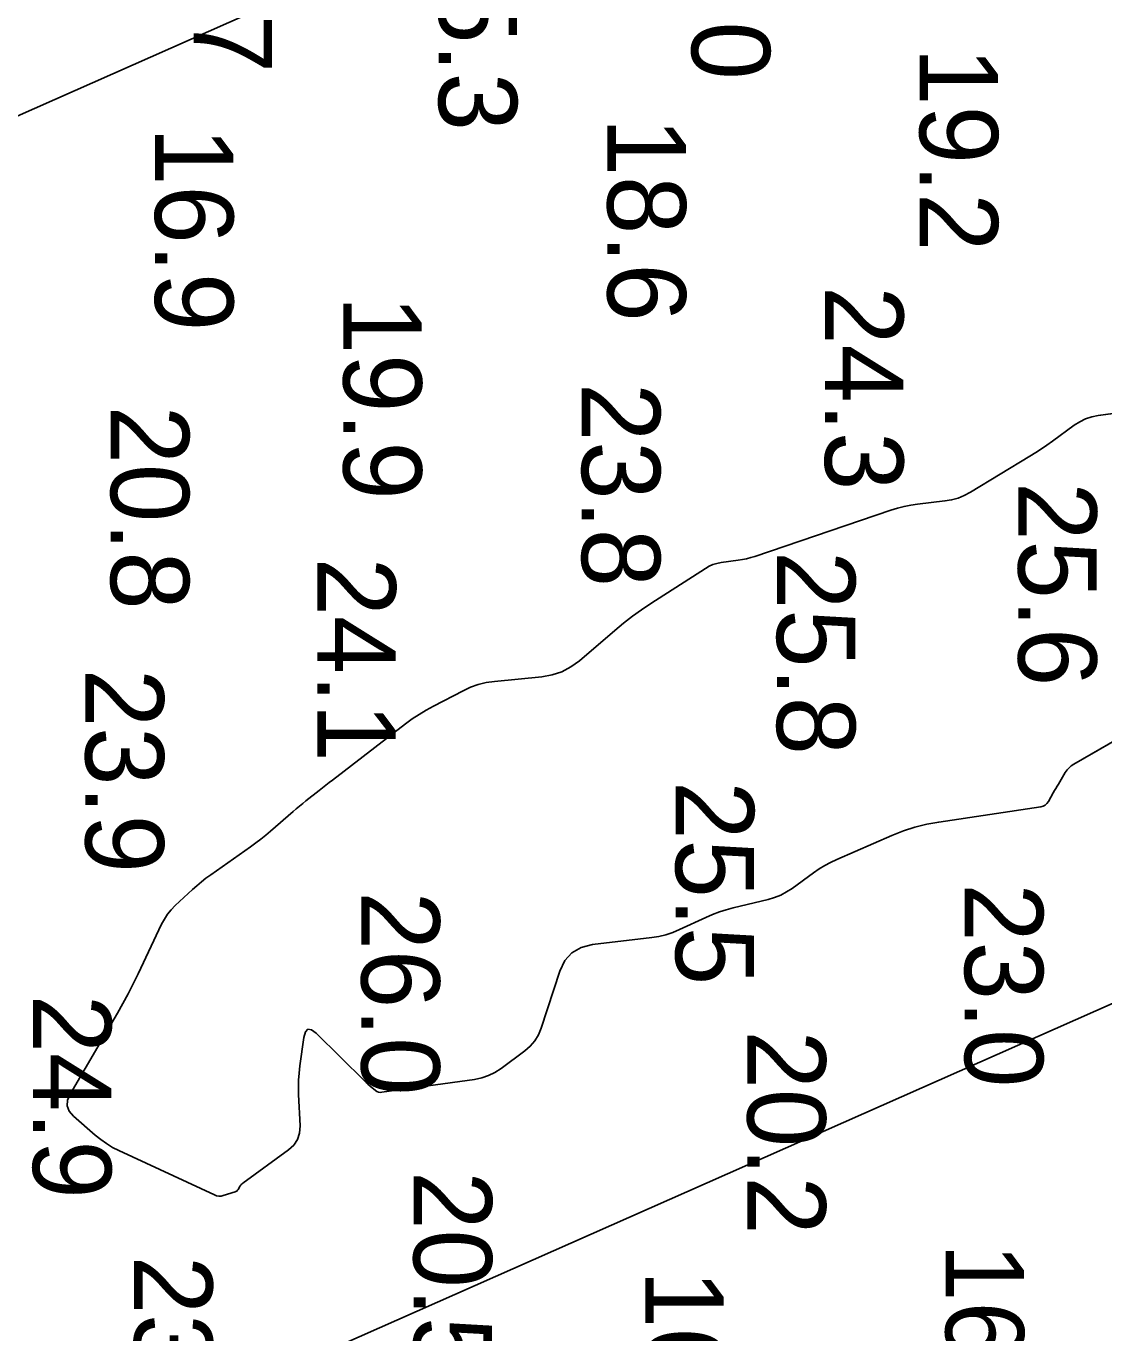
# Model space of a CAD drawing. Extents: x 1178573 to 1187098, y 693282 to 751751.
# Drawn here: x 1184274.3 to 1184446.1, y 725721.1 to 725929.4 of the extents above; entities that cross this region are included whole.
import ezdxf

# ---------------------------------------------------------------- set-up
doc = ezdxf.new("R2010")
doc.units = 0
for name, color, linetype in [('G-ANNO-PATT', 7, 'Continuous'), ('V-HYDS-MAJR', 7, 'Continuous'), ('V-HYDS-SOUN', 7, 'Continuous')]:
    doc.layers.add(name, color=color, linetype=linetype)

msp = doc.modelspace()

# ---------------------------------------------------------------- linework, layer by layer
at = {"layer": 'G-ANNO-PATT'}
for p, q in [((1185426.38, 726425.61), (1183729.28, 725674.47)), ((1184445.23, 725867.31), (1184453.74, 725868.47)), ((1184437.91, 725863.23), (1184441.37, 725865.76)), ((1184441.37, 725865.76), (1184442.26, 725866.33)), ((1184442.26, 725866.33), (1184443.2, 725866.78)), ((1184443.2, 725866.78), (1184444.19, 725867.11)), ((1184444.19, 725867.11), (1184445.23, 725867.31)), ((1184435.25, 725861.41), (1184436.15, 725862)), ((1184436.15, 725862), (1184437.03, 725862.6)), ((1184437.03, 725862.6), (1184437.91, 725863.23)), ((1184424.83, 725855.09), (1184434.34, 725860.85)), ((1184434.34, 725860.85), (1184435.25, 725861.41)), ((1184416.42, 725853.19), (1184420.77, 725853.7)), ((1184420.77, 725853.7), (1184421.84, 725853.88)), ((1184421.84, 725853.88), (1184422.87, 725854.17)), ((1184422.87, 725854.17), (1184423.87, 725854.58)), ((1184423.87, 725854.58), (1184424.83, 725855.09)), ((1184390.47, 725844.87), (1184412.16, 725852.23)), ((1184412.16, 725852.23), (1184413.21, 725852.55)), ((1184413.21, 725852.55), (1184414.26, 725852.82)), ((1184414.26, 725852.82), (1184415.33, 725853.03)), ((1184415.33, 725853.03), (1184416.42, 725853.19)), ((1184373.92, 725837.37), (1184382.59, 725842.95)), ((1184382.59, 725842.95), (1184383.18, 725843.29)), ((1184383.18, 725843.29), (1184383.79, 725843.55)), ((1184383.79, 725843.55), (1184384.43, 725843.75)), ((1184384.43, 725843.75), (1184385.1, 725843.88)), ((1184385.1, 725843.88), (1184387.81, 725844.25)), ((1184387.81, 725844.25), (1184388.49, 725844.36)), ((1184388.49, 725844.36), (1184389.16, 725844.5)), ((1184389.16, 725844.5), (1184389.82, 725844.67)), ((1184389.82, 725844.67), (1184390.47, 725844.87)), ((1184372.42, 725836.37), (1184373.92, 725837.37)), ((1184369.53, 725834.22), (1184370.95, 725835.32)), ((1184370.95, 725835.32), (1184372.42, 725836.37)), ((1184362.51, 725828.24), (1184368.14, 725833.07)), ((1184368.14, 725833.07), (1184369.53, 725834.22)), ((1184358.16, 725825.97), (1184359.71, 725826.49)), ((1184359.71, 725826.49), (1184361.16, 725827.25)), ((1184361.16, 725827.25), (1184362.51, 725828.24)), ((1184345.15, 725824), (1184346.38, 725824.43)), ((1184346.38, 725824.43), (1184347.65, 725824.74)), ((1184347.65, 725824.74), (1184348.95, 725824.93)), ((1184348.95, 725824.93), (1184356.51, 725825.68)), ((1184356.51, 725825.68), (1184358.16, 725825.97)), ((1184464.42, 725825.11), (1184441.33, 725811.76)), ((1184339.25, 725821.01), (1184343.96, 725823.45)), ((1184343.96, 725823.45), (1184345.15, 725824)), ((1184336.96, 725819.69), (1184338.09, 725820.37)), ((1184338.09, 725820.37), (1184339.25, 725821.01)), ((1184323.13, 725809.21), (1184334.79, 725818.17)), ((1184334.79, 725818.17), (1184335.86, 725818.95)), ((1184335.86, 725818.95), (1184336.96, 725819.69)), ((1184441.33, 725811.76), (1184440.92, 725811.49)), ((1184194.59, 725661.7), (1184531.76, 725810.94)), ((1184439.97, 725810.42), (1184438.87, 725808.58)), ((1184440.24, 725810.82), (1184439.97, 725810.42)), ((1184440.56, 725811.18), (1184440.24, 725810.82)), ((1184440.92, 725811.49), (1184440.56, 725811.18)), ((1184318.92, 725805.89), (1184321.02, 725807.56)), ((1184321.02, 725807.56), (1184321.54, 725807.98)), ((1184321.54, 725807.98), (1184322.07, 725808.39)), ((1184322.07, 725808.39), (1184322.6, 725808.81)), ((1184322.6, 725808.81), (1184323.13, 725809.21)), ((1184438.26, 725807.53), (1184438.06, 725807.18)), ((1184438.46, 725807.88), (1184438.26, 725807.53)), ((1184438.67, 725808.23), (1184438.46, 725807.88)), ((1184438.87, 725808.58), (1184438.67, 725808.23)), ((1184317.88, 725805.05), (1184318.4, 725805.47)), ((1184318.4, 725805.47), (1184318.92, 725805.89)), ((1184437.05, 725805.47), (1184436.78, 725805.22)), ((1184437.28, 725805.78), (1184437.05, 725805.47)), ((1184438.06, 725807.18), (1184437.28, 725805.78)), ((1184313.28, 725801.08), (1184316.86, 725804.18)), ((1184316.86, 725804.18), (1184317.37, 725804.61)), ((1184317.37, 725804.61), (1184317.88, 725805.05)), ((1184436.09, 725804.96), (1184419.8, 725802.52)), ((1184436.46, 725805.06), (1184436.09, 725804.96)), ((1184436.78, 725805.22), (1184436.46, 725805.06)), ((1184416, 725801.7), (1184414.15, 725801.1)), ((1184417.88, 725802.17), (1184416, 725801.7)), ((1184419.8, 725802.52), (1184417.88, 725802.17)), ((1184310.1, 725798.59), (1184310.92, 725799.19)), ((1184310.92, 725799.19), (1184311.72, 725799.8)), ((1184311.72, 725799.8), (1184312.51, 725800.43)), ((1184312.51, 725800.43), (1184313.28, 725801.08)), ((1184412.34, 725800.38), (1184403.52, 725796.54)), ((1184414.15, 725801.1), (1184412.34, 725800.38)), ((1184303.74, 725794.11), (1184310.1, 725798.59)), ((1184400.73, 725795.04), (1184399.85, 725794.44)), ((1184401.63, 725795.59), (1184400.73, 725795.04)), ((1184402.56, 725796.09), (1184401.63, 725795.59)), ((1184403.52, 725796.54), (1184402.56, 725796.09)), ((1184301.53, 725792.38), (1184302.25, 725792.98)), ((1184302.25, 725792.98), (1184302.98, 725793.56)), ((1184302.98, 725793.56), (1184303.74, 725794.11)), ((1184399.85, 725794.44), (1184396.4, 725791.95)), ((1184298.08, 725789.21), (1184300.83, 725791.76)), ((1184300.83, 725791.76), (1184301.53, 725792.38)), ((1184394.6, 725790.89), (1184393.63, 725790.5)), ((1184395.52, 725791.38), (1184394.6, 725790.89)), ((1184396.4, 725791.95), (1184395.52, 725791.38)), ((1184297.43, 725788.54), (1184298.08, 725789.21)), ((1184387.04, 725788.85), (1184385.92, 725788.55)), ((1184392.62, 725790.2), (1184387.04, 725788.85)), ((1184393.63, 725790.5), (1184392.62, 725790.2)), ((1184295.91, 725786.24), (1184296.34, 725787.06)), ((1184296.34, 725787.06), (1184296.85, 725787.83)), ((1184296.85, 725787.83), (1184297.43, 725788.54)), ((1184382.68, 725787.32), (1184378.46, 725785.37)), ((1184383.74, 725787.79), (1184382.68, 725787.32)), ((1184384.82, 725788.19), (1184383.74, 725787.79)), ((1184385.92, 725788.55), (1184384.82, 725788.19)), ((1184292.16, 725778.32), (1184295.91, 725786.24)), ((1184376.3, 725784.57), (1184375.19, 725784.3)), ((1184377.39, 725784.93), (1184376.3, 725784.57)), ((1184378.46, 725785.37), (1184377.39, 725784.93)), ((1184362.77, 725782.55), (1184361.31, 725781.7)), ((1184364.57, 725782.99), (1184362.77, 725782.55)), ((1184374.05, 725784.12), (1184364.57, 725782.99)), ((1184375.19, 725784.3), (1184374.05, 725784.12)), ((1184360.19, 725780.44), (1184359.41, 725778.77)), ((1184361.31, 725781.7), (1184360.19, 725780.44)), ((1184291.39, 725776.73), (1184292.16, 725778.32)), ((1184359.41, 725778.77), (1184356.42, 725769.67)), ((1184290.58, 725775.15), (1184291.39, 725776.73)), ((1184289.73, 725773.6), (1184290.58, 725775.15)), ((1184281.31, 725759.15), (1184288.86, 725772.06)), ((1184288.86, 725772.06), (1184289.73, 725773.6)), ((1184318.59, 725768.19), (1184317.96, 725763.64)), ((1184318.83, 725769.09), (1184318.59, 725768.19)), ((1184319.24, 725769.5), (1184318.83, 725769.09)), ((1184319.81, 725769.42), (1184319.24, 725769.5)), ((1184320.54, 725768.85), (1184319.81, 725769.42)), ((1184328.28, 725761.21), (1184320.54, 725768.85)), ((1184355.98, 725768.61), (1184355.4, 725767.65)), ((1184356.42, 725769.67), (1184355.98, 725768.61)), ((1184353.8, 725766.04), (1184350.02, 725763.23)), ((1184354.67, 725766.79), (1184353.8, 725766.04)), ((1184355.4, 725767.65), (1184354.67, 725766.79)), ((1184317.83, 725762.5), (1184317.75, 725761.36)), ((1184317.96, 725763.64), (1184317.83, 725762.5)), ((1184346.94, 725761.74), (1184345.8, 725761.51)), ((1184348.02, 725762.1), (1184346.94, 725761.74)), ((1184349.05, 725762.6), (1184348.02, 725762.1)), ((1184350.02, 725763.23), (1184349.05, 725762.6)), ((1184317.75, 725761.36), (1184317.73, 725760.22)), ((1184317.73, 725760.22), (1184317.75, 725759.07)), ((1184328.49, 725761.01), (1184328.28, 725761.21)), ((1184328.7, 725760.82), (1184328.49, 725761.01)), ((1184328.91, 725760.63), (1184328.7, 725760.82)), ((1184329.13, 725760.44), (1184328.91, 725760.63)), ((1184330.01, 725759.72), (1184329.13, 725760.44)), ((1184330.24, 725759.57), (1184330.01, 725759.72)), ((1184330.49, 725759.47), (1184330.24, 725759.57)), ((1184345.8, 725761.51), (1184331.02, 725759.44)), ((1184280.87, 725757.29), (1184280.91, 725758.19)), ((1184280.91, 725758.19), (1184281.31, 725759.15)), ((1184317.75, 725759.07), (1184317.98, 725754.09)), ((1184330.75, 725759.43), (1184330.49, 725759.47)), ((1184331.02, 725759.44), (1184330.75, 725759.43)), ((1184281.19, 725756.44), (1184280.87, 725757.29)), ((1184281.87, 725755.66), (1184281.19, 725756.44)), ((1184285.31, 725752.63), (1184281.87, 725755.66)), ((1184317.98, 725754.09), (1184317.91, 725752.94)), ((1184286.19, 725751.91), (1184285.31, 725752.63)), ((1184287.12, 725751.26), (1184286.19, 725751.91)), ((1184288.09, 725750.67), (1184287.12, 725751.26)), ((1184317.57, 725751.92), (1184316.98, 725751.02)), ((1184317.91, 725752.94), (1184317.57, 725751.92)), ((1184289.1, 725750.15), (1184288.09, 725750.67)), ((1184304.33, 725743.09), (1184289.1, 725750.15)), ((1184316.12, 725750.25), (1184308.85, 725744.98)), ((1184316.98, 725751.02), (1184316.12, 725750.25)), ((1184308.85, 725744.98), (1184308.73, 725744.88)), ((1184304.67, 725742.96), (1184304.33, 725743.09)), ((1184305.03, 725742.9), (1184304.67, 725742.96)), ((1184305.38, 725742.91), (1184305.03, 725742.9)), ((1184305.74, 725742.99), (1184305.38, 725742.91)), ((1184307.62, 725743.57), (1184305.74, 725742.99)), ((1184307.76, 725743.63), (1184307.62, 725743.57)), ((1184307.89, 725743.71), (1184307.76, 725743.63)), ((1184308, 725743.82), (1184307.89, 725743.71)), ((1184308.09, 725743.95), (1184308, 725743.82)), ((1184308.42, 725744.51), (1184308.09, 725743.95)), ((1184308.51, 725744.64), (1184308.42, 725744.51)), ((1184308.61, 725744.76), (1184308.51, 725744.64)), ((1184308.73, 725744.88), (1184308.61, 725744.76))]:
    msp.add_line(p, q, dxfattribs=at)
at = {"layer": 'V-HYDS-MAJR'}
msp.add_lwpolyline([(1184464.42, 725825.11), (1184441.33, 725811.76), (1184440.92, 725811.49), (1184440.56, 725811.18), (1184440.24, 725810.82), (1184439.97, 725810.42), (1184438.87, 725808.58), (1184438.67, 725808.23), (1184438.46, 725807.88), (1184438.26, 725807.53), (1184438.06, 725807.18), (1184437.28, 725805.78), (1184437.05, 725805.47), (1184436.78, 725805.22), (1184436.46, 725805.06), (1184436.09, 725804.96), (1184419.8, 725802.52), (1184417.88, 725802.17), (1184416, 725801.7), (1184414.15, 725801.1), (1184412.34, 725800.38), (1184403.52, 725796.54), (1184402.56, 725796.09), (1184401.63, 725795.59), (1184400.73, 725795.04), (1184399.85, 725794.44), (1184396.4, 725791.95), (1184395.52, 725791.38), (1184394.6, 725790.89), (1184393.63, 725790.5), (1184392.62, 725790.2), (1184387.04, 725788.85), (1184385.92, 725788.55), (1184384.82, 725788.19), (1184383.74, 725787.79), (1184382.68, 725787.32), (1184378.46, 725785.37), (1184377.39, 725784.93), (1184376.3, 725784.57), (1184375.19, 725784.3), (1184374.05, 725784.12), (1184364.57, 725782.99), (1184362.77, 725782.55), (1184361.31, 725781.7), (1184360.19, 725780.44), (1184359.41, 725778.77), (1184356.42, 725769.67), (1184355.98, 725768.61), (1184355.4, 725767.65), (1184354.67, 725766.79), (1184353.8, 725766.04), (1184350.02, 725763.23), (1184349.05, 725762.6), (1184348.02, 725762.1), (1184346.94, 725761.74), (1184345.8, 725761.51), (1184331.02, 725759.44), (1184330.75, 725759.43), (1184330.49, 725759.47), (1184330.24, 725759.57), (1184330.01, 725759.72), (1184329.13, 725760.44), (1184328.91, 725760.63), (1184328.7, 725760.82), (1184328.49, 725761.01), (1184328.28, 725761.21), (1184320.54, 725768.85), (1184319.81, 725769.42), (1184319.24, 725769.5), (1184318.83, 725769.09), (1184318.59, 725768.19), (1184317.96, 725763.64), (1184317.83, 725762.5), (1184317.75, 725761.36), (1184317.73, 725760.22), (1184317.75, 725759.07), (1184317.98, 725754.09), (1184317.91, 725752.94), (1184317.57, 725751.92), (1184316.98, 725751.02), (1184316.12, 725750.25), (1184308.85, 725744.98), (1184308.73, 725744.88), (1184308.61, 725744.76), (1184308.51, 725744.64), (1184308.42, 725744.51), (1184308.09, 725743.95), (1184308, 725743.82), (1184307.89, 725743.71), (1184307.76, 725743.63), (1184307.62, 725743.57), (1184305.74, 725742.99), (1184305.38, 725742.91), (1184305.03, 725742.9), (1184304.67, 725742.96), (1184304.33, 725743.09), (1184289.1, 725750.15), (1184288.09, 725750.67), (1184287.12, 725751.26), (1184286.19, 725751.91), (1184285.31, 725752.63), (1184281.87, 725755.66), (1184281.19, 725756.44), (1184280.87, 725757.29), (1184280.91, 725758.19), (1184281.31, 725759.15), (1184288.86, 725772.06), (1184289.73, 725773.6), (1184290.58, 725775.15), (1184291.39, 725776.73), (1184292.16, 725778.32), (1184295.91, 725786.24), (1184296.34, 725787.06), (1184296.85, 725787.83), (1184297.43, 725788.54), (1184298.08, 725789.21), (1184300.83, 725791.76), (1184301.53, 725792.38), (1184302.25, 725792.98), (1184302.98, 725793.56), (1184303.74, 725794.11), (1184310.1, 725798.59), (1184310.92, 725799.19), (1184311.72, 725799.8), (1184312.51, 725800.43), (1184313.28, 725801.08), (1184316.86, 725804.18), (1184317.37, 725804.61), (1184317.88, 725805.05), (1184318.4, 725805.47), (1184318.92, 725805.89), (1184321.02, 725807.56), (1184321.54, 725807.98), (1184322.07, 725808.39), (1184322.6, 725808.81), (1184323.13, 725809.21), (1184334.79, 725818.17), (1184335.86, 725818.95), (1184336.96, 725819.69), (1184338.09, 725820.37), (1184339.25, 725821.01), (1184343.96, 725823.45), (1184345.15, 725824), (1184346.38, 725824.43), (1184347.65, 725824.74), (1184348.95, 725824.93), (1184356.51, 725825.68), (1184358.16, 725825.97), (1184359.71, 725826.49), (1184361.16, 725827.25), (1184362.51, 725828.24), (1184368.14, 725833.07), (1184369.53, 725834.22), (1184370.95, 725835.32), (1184372.42, 725836.37), (1184373.92, 725837.37), (1184382.59, 725842.95), (1184383.18, 725843.29), (1184383.79, 725843.55), (1184384.43, 725843.75), (1184385.1, 725843.88), (1184387.81, 725844.25), (1184388.49, 725844.36), (1184389.16, 725844.5), (1184389.82, 725844.67), (1184390.47, 725844.87), (1184412.16, 725852.23), (1184413.21, 725852.55), (1184414.26, 725852.82), (1184415.33, 725853.03), (1184416.42, 725853.19), (1184420.77, 725853.7), (1184421.84, 725853.88), (1184422.87, 725854.17), (1184423.87, 725854.58), (1184424.83, 725855.09), (1184434.34, 725860.85), (1184435.25, 725861.41), (1184436.15, 725862), (1184437.03, 725862.6), (1184437.91, 725863.23), (1184441.37, 725865.76), (1184442.26, 725866.33), (1184443.2, 725866.78), (1184444.19, 725867.11), (1184445.23, 725867.31), (1184453.74, 725868.47)], dxfattribs=at)

# ---------------------------------------------------------------- texts
at = {"layer": 'V-HYDS-SOUN'}
for s, p in [('12.7 ', (1184301.01, 725954.46)), ('16.0 ', (1184380.4, 725953.36)), ('15.3 ', (1184340.08, 725945.21)), ('19.2 ', (1184416.74, 725926.02)), ('16.9 ', (1184294.85, 725913.29)), ('18.6 ', (1184366.98, 725914.8)), ('24.3 ', (1184401.66, 725887.93)), ('19.9 ', (1184324.87, 725886.42)), ('23.8 ', (1184362.89, 725872.51)), ('20.8 ', (1184287.79, 725868.9)), ('25.6 ', (1184432.47, 725856.7)), ('24.1 ', (1184320.74, 725844.68)), ('25.8 ', (1184393.99, 725845.74)), ('23.9 ', (1184283.76, 725826.94)), ('25.5 ', (1184377.85, 725809.04)), ('23.0 ', (1184423.94, 725792.76)), ('26.0 ', (1184327.74, 725791.45)), ('24.9 ', (1184275.39, 725775)), ('20.2 ', (1184389.28, 725769.29)), ('20.5 ', (1184336.06, 725746.87)), ('23.4 ', (1184291.52, 725733.38)), ('16.2 ', (1184420.88, 725735.4)), ('10.8 ', (1184373, 725731.14))]:
    msp.add_text(s, height=12.5, rotation=270, dxfattribs=at).set_placement(p)

doc.saveas('drawing.dxf')
